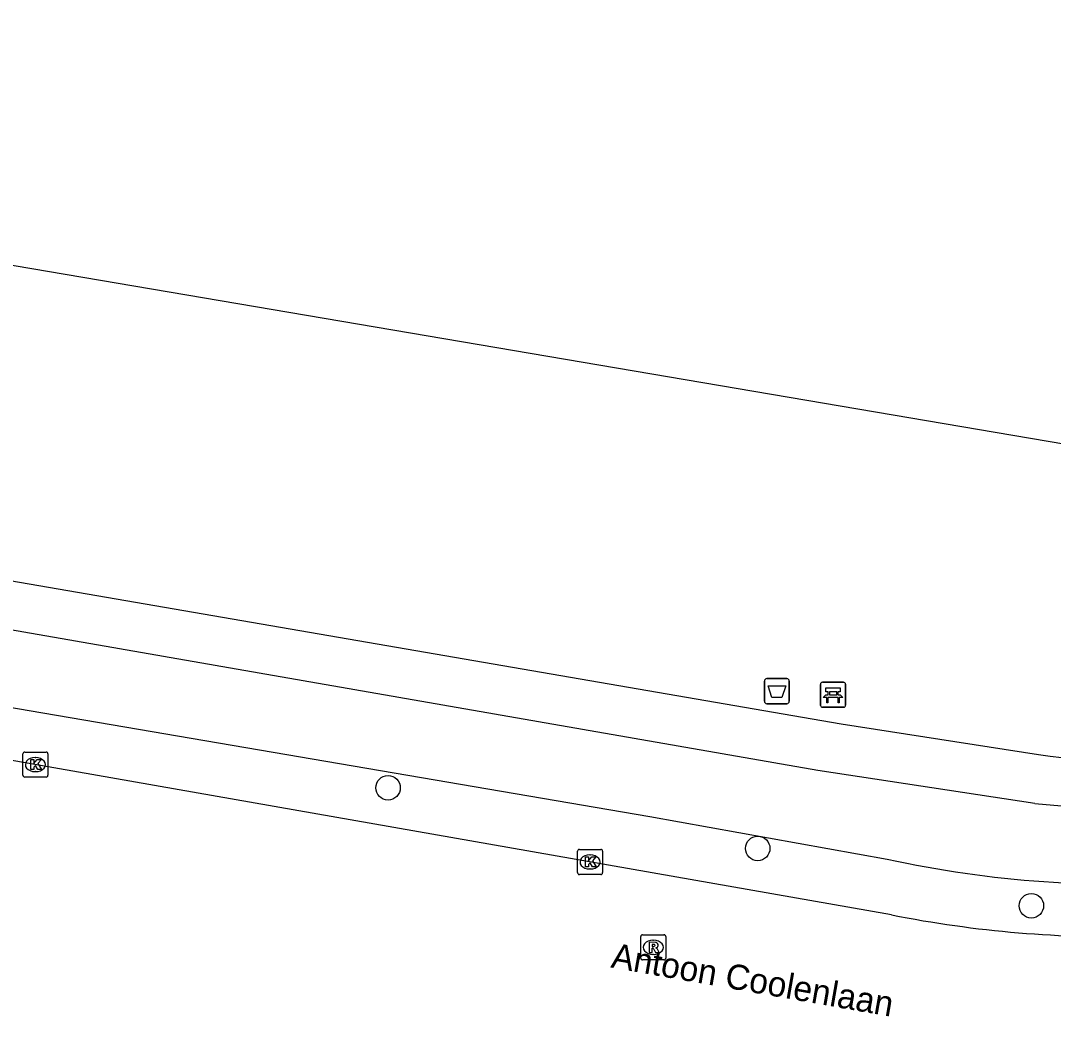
# Model space of a CAD drawing. Extents: x 161258 to 161838, y 380836 to 381727.
# Drawn here: x 161551.52 to 161592.72, y 380851.33 to 380891.06 of the extents above; entities that cross this region are included whole.
import ezdxf

# ---------------------------------------------------------------- set-up
doc = ezdxf.new("R2010")
doc.units = 0
for name, color, linetype in [('IMGEO_Afvalbak', 7, 'Continuous'), ('IMGEO_Bank', 7, 'Continuous'), ('IMGEO_Boom', 7, 'Continuous'), ('IMGEO_Fietspad_gesloten', 7, 'Continuous'), ('IMGEO_Kolk', 7, 'Continuous'), ('IMGEO_Loofbos', 7, 'Continuous'), ('IMGEO_Openbare_ruimte_label', 7, 'Continuous'), ('IMGEO_Rijbaan_lokaal_gesloten', 7, 'Continuous'), ('IMGEO_Rioolput', 7, 'Continuous'), ('IMGEO_Voetpad_open', 7, 'Continuous')]:
    doc.layers.add(name, color=color, linetype=linetype)

msp = doc.modelspace()

# ---------------------------------------------------------------- linework, layer by layer
at = {"layer": 'IMGEO_Afvalbak'}
for p, q in [((161581.294, 380864.801), (161582.084, 380864.801)), ((161582.084, 380864.801), (161581.294, 380864.801)), ((161581.194, 380863.901), (161581.194, 380864.701)), ((161581.194, 380864.701), (161581.194, 380863.901)), ((161582.184, 380864.701), (161582.184, 380863.901)), ((161582.184, 380863.901), (161582.184, 380864.701)), ((161582.084, 380863.801), (161581.294, 380863.801)), ((161581.294, 380863.801), (161582.084, 380863.801))]:
    msp.add_line(p, q, dxfattribs=at)
msp.add_lwpolyline([(161581.337, 380864.515), (161582.041, 380864.515), (161581.892, 380864.045), (161581.486, 380864.045), (161581.337, 380864.515)], dxfattribs=at)
for centre, start, end in [((161581.294, 380864.701), 90, 180), ((161581.294, 380864.701), 90, 180), ((161582.084, 380864.701), 0, 90), ((161582.084, 380864.701), 360, 90), ((161581.294, 380863.901), 180, 270), ((161581.294, 380863.901), 180, 270), ((161582.084, 380863.901), 270, 0), ((161582.084, 380863.901), 270, 0)]:
    msp.add_arc(centre, 0.1, start, end, dxfattribs=at)
at = {"layer": 'IMGEO_Bank'}
for p, q in [((161583.432, 380863.732), (161583.432, 380864.573)), ((161583.432, 380864.573), (161583.432, 380863.732)), ((161583.507, 380864.657), (161584.348, 380864.657)), ((161584.348, 380864.657), (161583.507, 380864.657)), ((161584.432, 380864.582), (161584.432, 380863.741)), ((161584.432, 380863.741), (161584.432, 380864.582)), ((161584.129, 380864.055), (161583.736, 380864.055)), ((161583.741, 380864.163), (161583.741, 380864.269)), ((161583.785, 380864.269), (161583.785, 380864.163)), ((161584.073, 380864.275), (161583.791, 380864.275)), ((161583.791, 380864.157), (161584.073, 380864.157)), ((161584.079, 380864.163), (161584.079, 380864.269)), ((161584.123, 380864.269), (161584.123, 380864.163)), ((161584.357, 380863.657), (161583.516, 380863.657)), ((161583.516, 380863.657), (161584.357, 380863.657))]:
    msp.add_line(p, q, dxfattribs=at)
for points in [[(161583.735, 380864.275), (161583.649, 380864.275), (161583.649, 380864.436), (161584.212, 380864.436), (161584.212, 380864.275), (161584.129, 380864.275)], [(161583.679, 380864.055), (161583.537, 380864.055), (161583.649, 380864.157), (161583.735, 380864.157)], [(161583.729, 380864.048), (161583.729, 380863.841), (161583.686, 380863.841), (161583.686, 380864.048)], [(161584.129, 380864.157), (161584.212, 380864.157), (161584.324, 380864.055), (161584.185, 380864.055)], [(161584.179, 380864.048), (161584.179, 380863.841), (161584.135, 380863.841), (161584.135, 380864.048)]]:
    msp.add_lwpolyline(points, dxfattribs=at)
for centre, radius, start, end in [((161583.51, 380864.579), 0.0779, 92.4484, 184.2845), ((161583.51, 380864.579), 0.0779, 92.4484, 184.2845), ((161584.354, 380864.579), 0.0779, 2.4484, 94.2845), ((161584.354, 380864.579), 0.0779, 2.4484, 94.2845), ((161583.679, 380864.048), 0.00671, 2.8957, 87.1043), ((161583.736, 380864.048), 0.00671, 92.8957, 177.1043), ((161583.734, 380864.268), 0.00671, 2.8957, 87.1043), ((161583.734, 380864.164), 0.00671, 272.8957, 357.1043), ((161583.791, 380864.268), 0.00671, 92.8957, 177.1043), ((161583.791, 380864.164), 0.00671, 182.8957, 267.1043), ((161584.073, 380864.268), 0.00671, 2.8957, 87.1043), ((161584.073, 380864.164), 0.00671, 272.8957, 357.1043), ((161584.13, 380864.268), 0.00671, 92.8957, 177.1043), ((161584.13, 380864.164), 0.00671, 182.8957, 267.1043), ((161584.128, 380864.048), 0.00671, 2.8957, 87.1043), ((161584.185, 380864.048), 0.00671, 92.8957, 177.1043), ((161583.51, 380863.735), 0.0779, 182.4484, 274.2845), ((161583.51, 380863.735), 0.0779, 182.4484, 274.2845), ((161584.354, 380863.735), 0.0779, 272.4484, 4.2845), ((161584.354, 380863.735), 0.0779, 272.4484, 4.2845)]:
    msp.add_arc(centre, radius, start, end, dxfattribs=at)
at = {"layer": 'IMGEO_Boom'}
for centre in [(161566.179, 380860.445), (161580.924, 380858.025), (161591.842, 380855.739)]:
    msp.add_circle(centre, 0.489, dxfattribs=at)
at = {"layer": 'IMGEO_Fietspad_gesloten'}
for points in [[(161591.978, 380859.82), (161583.327, 380861.142), (161518.201, 380872.481)], [(161518.274, 380869.414), (161527.166, 380867.745), (161576.617, 380859.294), (161586.095, 380857.595)]]:
    msp.add_lwpolyline(points, dxfattribs=at)
for centre, radius, start, end in [((161595.558, 380893.592), 33.961, 263.9493, 276.4385), ((161595.424, 380900.583), 43.989, 257.7561, 274.1902)]:
    msp.add_arc(centre, radius, start, end, dxfattribs=at)
at = {"layer": 'IMGEO_Kolk'}
for p, q in [((161551.684, 380861.871), (161552.536, 380861.871)), ((161551.609, 380860.945), (161551.609, 380861.797)), ((161552.097, 380861.651), (161552.122, 380861.651)), ((161552.61, 380861.797), (161552.61, 380860.945)), ((161552.12, 380861.091), (161552.095, 380861.091)), ((161552.536, 380860.871), (161551.684, 380860.871)), ((161573.736, 380857.06), (161573.736, 380857.912)), ((161573.811, 380857.986), (161574.663, 380857.986)), ((161574.224, 380857.766), (161574.249, 380857.766)), ((161574.737, 380857.912), (161574.737, 380857.06)), ((161574.663, 380856.986), (161573.811, 380856.986)), ((161574.247, 380857.206), (161574.222, 380857.206))]:
    msp.add_line(p, q, dxfattribs=at)
for points in [[(161551.684, 380861.871), (161552.536, 380861.871)], [(161551.609, 380860.945), (161551.609, 380861.797)], [(161551.93, 380861.571), (161552.053, 380861.571), (161552.053, 380861.42), (161552.183, 380861.571), (161552.347, 380861.571), (161552.201, 380861.42), (161552.354, 380861.171), (161552.202, 380861.171), (161552.117, 380861.335), (161552.053, 380861.268), (161552.053, 380861.171), (161551.93, 380861.171), (161551.93, 380861.571)], [(161552.61, 380861.797), (161552.61, 380860.945)], [(161552.536, 380860.871), (161551.684, 380860.871)], [(161573.736, 380857.06), (161573.736, 380857.912)], [(161573.811, 380857.986), (161574.663, 380857.986)], [(161574.737, 380857.912), (161574.737, 380857.06)], [(161574.057, 380857.686), (161574.18, 380857.686), (161574.18, 380857.535), (161574.31, 380857.686), (161574.474, 380857.686), (161574.328, 380857.535), (161574.481, 380857.286), (161574.329, 380857.286), (161574.244, 380857.45), (161574.18, 380857.383), (161574.18, 380857.286), (161574.057, 380857.286), (161574.057, 380857.686)], [(161574.663, 380856.986), (161573.811, 380856.986)]]:
    msp.add_lwpolyline(points, dxfattribs=at)
for centre, start, end in [((161551.686, 380861.795), 91.552, 178.448), ((161551.686, 380861.795), 91.552, 178.448), ((161552.534, 380861.795), 1.552, 88.448), ((161552.534, 380861.795), 1.552, 88.448), ((161551.686, 380860.947), 181.552, 268.448), ((161551.686, 380860.947), 181.552, 268.448), ((161552.534, 380860.947), 271.552, 358.448), ((161552.534, 380860.947), 271.552, 358.448), ((161573.813, 380857.91), 91.552, 178.448), ((161573.813, 380857.91), 91.552, 178.448), ((161574.661, 380857.91), 1.552, 88.448), ((161574.661, 380857.91), 1.552, 88.448), ((161573.813, 380857.062), 181.552, 268.448), ((161573.813, 380857.062), 181.552, 268.448), ((161574.661, 380857.062), 271.552, 358.448), ((161574.661, 380857.062), 271.552, 358.448)]:
    msp.add_arc(centre, 0.0765, start, end, dxfattribs=at)
for centre, major_axis, ratio, start_param, end_param in [((161552.096, 380861.371), (-0.387, 0.002), 0.722429, 4.712389, 7.853982), ((161552.121, 380861.371), (-0.39, 0.002), 0.717154, 1.570796, 4.712389), ((161574.223, 380857.486), (-0.387, 0.002), 0.722429, 4.712389, 7.853982), ((161574.248, 380857.486), (-0.39, 0.002), 0.717154, 1.570796, 4.712389)]:
    msp.add_ellipse(centre, major_axis=major_axis, ratio=ratio, start_param=start_param, end_param=end_param, dxfattribs=at)
at = {"layer": 'IMGEO_Loofbos'}
msp.add_lwpolyline([(161635.09, 380867.033), (161531.988, 380884.543), (161531.3, 380884.776), (161530.573, 380885.257), (161530.003, 380885.931), (161529.683, 380886.616), (161529.531, 380887.614), (161529.831, 380888.91), (161530.918, 380891.057)], dxfattribs=at)
at = {"layer": 'IMGEO_Rijbaan_lokaal_gesloten'}
msp.add_lwpolyline([(161586.262, 380855.375), (161517.9, 380867.377)], dxfattribs=at)
msp.add_arc((161595.116, 380899.985), 45.48, 258.7738, 271.6654, dxfattribs=at)
at = {"layer": 'IMGEO_Rioolput'}
for p, q in [((161576.259, 380853.654), (161576.259, 380854.506)), ((161576.334, 380854.58), (161577.186, 380854.58)), ((161577.26, 380854.506), (161577.26, 380853.654)), ((161576.747, 380854.36), (161576.772, 380854.36)), ((161576.77, 380853.8), (161576.745, 380853.8)), ((161577.186, 380853.58), (161576.334, 380853.58))]:
    msp.add_line(p, q, dxfattribs=at)
for points in [[(161576.259, 380853.654), (161576.259, 380854.506)], [(161576.334, 380854.58), (161577.186, 380854.58)], [(161577.26, 380854.506), (161577.26, 380853.654)], [(161576.848, 380854.278), (161576.596, 380854.28), (161576.596, 380853.88)], [(161576.596, 380853.88), (161576.72, 380853.88), (161576.72, 380854.042), (161576.731, 380854.042)], [(161576.774, 380854.199), (161576.72, 380854.199), (161576.72, 380854.118)], [(161576.72, 380854.118), (161576.772, 380854.118)], [(161576.778, 380854.013), (161576.849, 380853.88), (161576.989, 380853.88), (161576.924, 380854.006)], [(161577.186, 380853.58), (161576.334, 380853.58)]]:
    msp.add_lwpolyline(points, dxfattribs=at)
for centre, radius, start, end in [((161576.336, 380854.504), 0.0765, 91.552, 178.448), ((161576.336, 380854.504), 0.0765, 91.552, 178.448), ((161577.184, 380854.504), 0.0765, 1.552, 88.448), ((161577.184, 380854.504), 0.0765, 1.552, 88.448), ((161576.73, 380853.989), 0.0533, 26.0293, 88.6989), ((161576.756, 380854.307), 0.19, 274.7715, 282.9687), ((161576.78, 380854.103), 0.0964, 77.0061, 93.1865), ((161576.794, 380854.16), 0.0378, 276.6634, 79.6772), ((161576.847, 380854.168), 0.109, 350.3612, 89.416), ((161576.845, 380854.168), 0.112, 277.5842, 350.9817), ((161576.829, 380853.953), 0.108, 29.5134, 73.7905), ((161576.336, 380853.656), 0.0765, 181.552, 268.448), ((161576.336, 380853.656), 0.0765, 181.552, 268.448), ((161577.184, 380853.656), 0.0765, 271.552, 358.448), ((161577.184, 380853.656), 0.0765, 271.552, 358.448)]:
    msp.add_arc(centre, radius, start, end, dxfattribs=at)
for centre, major_axis, ratio, start_param, end_param in [((161576.746, 380854.08), (-0.387, 0.002), 0.722429, 4.712389, 7.853982), ((161576.771, 380854.08), (-0.39, 0.002), 0.717154, 1.570796, 4.712389)]:
    msp.add_ellipse(centre, major_axis=major_axis, ratio=ratio, start_param=start_param, end_param=end_param, dxfattribs=at)
at = {"layer": 'IMGEO_Voetpad_open'}
msp.add_lwpolyline([(161524.083, 380873.377), (161584.252, 380862.998), (161592.126, 380861.78)], dxfattribs=at)
msp.add_arc((161595.942, 380885.734), 24.256, 260.9478, 278.7157, dxfattribs=at)

# ---------------------------------------------------------------- texts
at = {"layer": 'IMGEO_Openbare_ruimte_label'}
msp.add_text('Antoon Coolenlaan', height=1, rotation=350.0385, dxfattribs=at).set_placement((161575.036, 380853.279))

doc.saveas('drawing.dxf')
